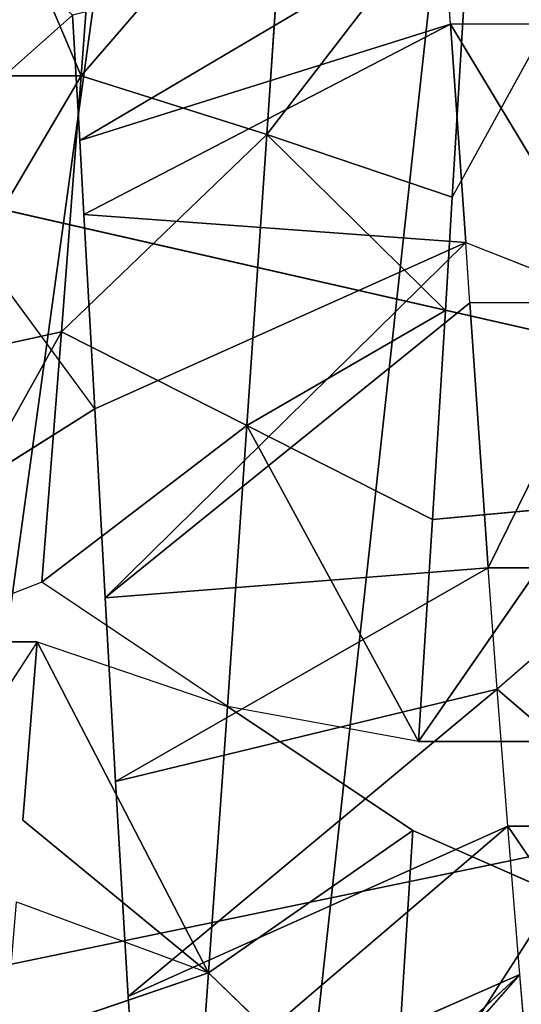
# Model space of a CAD drawing. Extents: x 0 to 40, y 0 to 81.9.
# Tile 540 of 623: x 35.534 to 35.83, y 74.023 to 74.604. Entities that reach past the tile are written whole.
import ezdxf

# ---------------------------------------------------------------- set-up
doc = ezdxf.new("R2010")
doc.units = 0
doc.header["$LTSCALE"] = 25.4
doc.layers.get('0').update_dxf_attribs({"color": 13, "linetype": 'CONTINUOUS'})

# ---------------------------------------------------------------- blocks, each defined once
blk = doc.blocks.new('ICE-TUBE-LED-S-8118_STL')
at = {"color": 0}
for p, q in [((74.57777, -14.44387, 44.36372), (74.20421, -12.64387, 44.55978)), ((74.57777, -14.44387, 44.36372), (74.20421, -12.64387, 44.55978)), ((74.57777, -14.44387, 47.63628), (74.20421, -12.64387, 47.44022)), ((74.57777, -14.44387, 47.63628), (74.20421, -12.64387, 47.44022)), ((74.57777, -14.44387, 44.36372), (74.98739, -12.64387, 44.26276)), ((74.57777, -14.44387, 44.36372), (74.98739, -12.64387, 44.26276)), ((74.57777, -14.44387, 47.63628), (74.98739, -12.64387, 47.73724)), ((74.57777, -14.44387, 47.63628), (74.98739, -12.64387, 47.73724)), ((74.55608, -13.4384, 44.56615), (74.40262, -13.33861, 44.64529)), ((74.739, -13.45269, 44.49753), (74.55608, -13.3509, 44.56615)), ((74.739, -13.45269, 44.49753), (74.55608, -13.3509, 44.56615)), ((74.5912, -13.44117, 44.55093), (74.55608, -13.3509, 44.56615)), ((74.55608, -13.4384, 44.56615), (74.55608, -13.3509, 44.56615)), ((74.88998, -13.46423, 44.45944), (74.71947, -13.36368, 44.50364)), ((74.739, -13.45269, 44.49753), (74.71947, -13.36368, 44.50364)), ((74.88998, -13.46423, 44.45944), (74.71947, -13.36368, 44.50364)), ((74.739, -13.45269, 44.49753), (74.71947, -13.36368, 44.50364)), ((74.9258, -13.45922, 47.93086), (74.85184, -13.37593, 47.91897)), ((74.6935, -13.47235, 47.88352), (74.82224, -13.37761, 47.91339)), ((74.88998, -13.46423, 44.45944), (74.88998, -13.37673, 44.45944)), ((74.88998, -13.46423, 44.45944), (74.88998, -13.37673, 44.45944)), ((74.6935, -13.47235, 47.88352), (74.64024, -13.38782, 47.86843)), ((74.31995, -13.41937, 44.69736), (74.36082, -13.53939, 44.45141)), ((74.31995, -13.41937, 44.69736), (74.36082, -13.53939, 44.45141)), ((74.40262, -13.42611, 44.64529), (74.36082, -13.53939, 44.45141)), ((74.45094, -13.43001, 44.61804), (74.36082, -13.53939, 44.45141)), ((74.55608, -13.4384, 44.56615), (74.45094, -13.43001, 44.61804)), ((74.55608, -13.4384, 44.56615), (74.518, -13.55055, 44.3762)), ((74.518, -13.55055, 44.3762), (74.5912, -13.44117, 44.55093)), ((74.739, -13.45269, 44.49753), (74.5912, -13.44117, 44.55093)), ((74.5912, -13.44117, 44.55093), (74.68361, -13.56206, 44.31636)), ((74.5912, -13.44117, 44.55093), (74.68361, -13.56206, 44.31636)), ((74.739, -13.45269, 44.49753), (74.5912, -13.44117, 44.55093)), ((74.739, -13.45269, 44.49753), (74.68361, -13.56206, 44.31636)), ((74.739, -13.45269, 44.49753), (74.68361, -13.56206, 44.31636)), ((74.88998, -13.46423, 44.45944), (74.739, -13.45269, 44.49753)), ((74.85534, -13.57378, 44.27317), (74.739, -13.45269, 44.49753)), ((74.88998, -13.46423, 44.45944), (74.739, -13.45269, 44.49753)), ((74.85534, -13.57378, 44.27317), (74.739, -13.45269, 44.49753)), ((74.80824, -13.4659, 47.91058), (74.85184, -13.46343, 47.91897)), ((74.85184, -13.46343, 47.91897), (74.9258, -13.45922, 47.93086)), ((74.97874, -13.67797, 47.55569), (74.85184, -13.46343, 47.91897)), ((74.85184, -13.46343, 47.91897), (74.92038, -13.6821, 47.54633)), ((74.85184, -13.46343, 47.91897), (74.92038, -13.6821, 47.54633)), ((74.97874, -13.67797, 47.55569), (74.85184, -13.46343, 47.91897)), ((74.6935, -13.47235, 47.88352), (74.80824, -13.4659, 47.91058)), ((74.80824, -13.4659, 47.91058), (74.79159, -13.6911, 47.51755)), ((74.80824, -13.4659, 47.91058), (74.79159, -13.6911, 47.51755)), ((74.80824, -13.4659, 47.91058), (74.92038, -13.6821, 47.54633)), ((74.80824, -13.4659, 47.91058), (74.92038, -13.6821, 47.54633)), ((74.85534, -13.57378, 44.27317), (74.88998, -13.46423, 44.45944)), ((74.85534, -13.57378, 44.27317), (74.88998, -13.46423, 44.45944)), ((75.0645, -13.47731, 44.4346), (74.88998, -13.46423, 44.45944)), ((75.03063, -13.58551, 44.24745), (74.88998, -13.46423, 44.45944)), ((75.0645, -13.47731, 44.4346), (74.88998, -13.46423, 44.45944)), ((75.03063, -13.58551, 44.24745), (74.88998, -13.46423, 44.45944)), ((74.58213, -13.47853, 47.85008), (74.6935, -13.47235, 47.88352)), ((74.6935, -13.47235, 47.88352), (74.79159, -13.6911, 47.51755)), ((74.6935, -13.47235, 47.88352), (74.79159, -13.6911, 47.51755)), ((74.47372, -13.48457, 47.81037), (74.58213, -13.47853, 47.85008)), ((74.59975, -13.70438, 47.45262), (74.58213, -13.47853, 47.85008)), ((74.59975, -13.70438, 47.45262), (74.58213, -13.47853, 47.85008)), ((74.75609, -13.69356, 47.50759), (74.58213, -13.47853, 47.85008)), ((74.75609, -13.69356, 47.50759), (74.58213, -13.47853, 47.85008)), ((74.79159, -13.6911, 47.51755), (74.58213, -13.47853, 47.85008)), ((74.79159, -13.6911, 47.51755), (74.58213, -13.47853, 47.85008)), ((74.34695, -13.49206, 47.75433), (74.47372, -13.48457, 47.81037)), ((74.52807, -13.70963, 47.42097), (74.47372, -13.48457, 47.81037)), ((74.59975, -13.70438, 47.45262), (74.47372, -13.48457, 47.81037)), ((74.52807, -13.70963, 47.42097), (74.47372, -13.48457, 47.81037)), ((74.59975, -13.70438, 47.45262), (74.47372, -13.48457, 47.81037)), ((74.26082, -13.49743, 47.70985), (74.34695, -13.49206, 47.75433)), ((74.34695, -13.49206, 47.75433), (74.52807, -13.70963, 47.42097)), ((74.34695, -13.49206, 47.75433), (74.52807, -13.70963, 47.42097)), ((74.34695, -13.49206, 47.75433), (74.44735, -13.71584, 47.38002)), ((74.34695, -13.49206, 47.75433), (74.44735, -13.71584, 47.38002)), ((74.26082, -13.49743, 47.70985), (74.44735, -13.71584, 47.38002)), ((74.26082, -13.49743, 47.70985), (74.44735, -13.71584, 47.38002)), ((74.26082, -13.49743, 47.70985), (74.35976, -13.72297, 47.32861)), ((74.26082, -13.49743, 47.70985), (74.35976, -13.72297, 47.32861)), ((74.15754, -13.50422, 47.64902), (74.35976, -13.72297, 47.32861)), ((74.15754, -13.50422, 47.64902), (74.35976, -13.72297, 47.32861)), ((74.35976, -13.72297, 47.32861), (74.116, -13.50706, 47.62206)), ((74.35976, -13.72297, 47.32861), (74.116, -13.50706, 47.62206)), ((74.36082, -13.53939, 44.45141), (74.21404, -13.52874, 44.54029)), ((74.36082, -13.53939, 44.45141), (74.21404, -13.52874, 44.54029)), ((74.36082, -13.53939, 44.45141), (74.25606, -13.64781, 44.29277)), ((74.36082, -13.53939, 44.45141), (74.25606, -13.64781, 44.29277)), ((74.518, -13.55055, 44.3762), (74.36082, -13.53939, 44.45141)), ((74.44479, -13.65992, 44.20148), (74.36082, -13.53939, 44.45141)), ((74.518, -13.55055, 44.3762), (74.36082, -13.53939, 44.45141)), ((74.44479, -13.65992, 44.20148), (74.36082, -13.53939, 44.45141)), ((74.44479, -13.65992, 44.20148), (74.518, -13.55055, 44.3762)), ((74.49731, -13.66324, 44.18037), (74.518, -13.55055, 44.3762)), ((74.68361, -13.56206, 44.31636), (74.518, -13.55055, 44.3762)), ((74.68361, -13.56206, 44.31636), (74.518, -13.55055, 44.3762)), ((74.49731, -13.66324, 44.18037), (74.68361, -13.56206, 44.31636)), ((74.49731, -13.66324, 44.18037), (74.68361, -13.56206, 44.31636)), ((74.62823, -13.67144, 44.1352), (74.68361, -13.56206, 44.31636)), ((74.62823, -13.67144, 44.1352), (74.68361, -13.56206, 44.31636)), ((74.7516, -13.67906, 44.10186), (74.68361, -13.56206, 44.31636)), ((74.68361, -13.56206, 44.31636), (74.85534, -13.57378, 44.27317)), ((74.68361, -13.56206, 44.31636), (74.85534, -13.57378, 44.27317)), ((74.7516, -13.67906, 44.10186), (74.68361, -13.56206, 44.31636)), ((74.7516, -13.67906, 44.10186), (74.85534, -13.57378, 44.27317)), ((74.7516, -13.67906, 44.10186), (74.85534, -13.57378, 44.27317)), ((74.81844, -13.68315, 44.08736), (74.85534, -13.57378, 44.27317)), ((74.81844, -13.68315, 44.08736), (74.85534, -13.57378, 44.27317)), ((75.03063, -13.58551, 44.24745), (74.85534, -13.57378, 44.27317)), ((74.85534, -13.57378, 44.27317), (75.01259, -13.69488, 44.05886)), ((74.85534, -13.57378, 44.27317), (75.01259, -13.69488, 44.05886)), ((75.03063, -13.58551, 44.24745), (74.85534, -13.57378, 44.27317)), ((74.40718, -13.74503, 44.2177), (74.25606, -13.64781, 44.29277)), ((74.25606, -13.64781, 44.29277), (74.44479, -13.65992, 44.20148)), ((74.25606, -13.64781, 44.29277), (74.44479, -13.65992, 44.20148)), ((74.40718, -13.74503, 44.2177), (74.44479, -13.65992, 44.20148)), ((74.49731, -13.66324, 44.18037), (74.4973, -13.75074, 44.18037)), ((74.63632, -13.75944, 44.13274), (74.49731, -13.66324, 44.18037)), ((74.49731, -13.66324, 44.18037), (74.62823, -13.67144, 44.1352)), ((74.63632, -13.75944, 44.13274), (74.49731, -13.66324, 44.18037)), ((74.49731, -13.66324, 44.18037), (74.62823, -13.67144, 44.1352)), ((74.63632, -13.75944, 44.13274), (74.62823, -13.67144, 44.1352)), ((74.62823, -13.67144, 44.1352), (74.7516, -13.67906, 44.10186)), ((74.92038, -13.6821, 47.54633), (74.97874, -13.67797, 47.55569)), ((74.7516, -13.67906, 44.10186), (74.81844, -13.68315, 44.08736)), ((74.92038, -13.6821, 47.54633), (74.75609, -13.78106, 47.50759)), ((74.92038, -13.6821, 47.54633), (74.75609, -13.78106, 47.50759)), ((74.79159, -13.6911, 47.51755), (74.92038, -13.6821, 47.54633)), ((74.79159, -13.6911, 47.51755), (74.92038, -13.6821, 47.54633)), ((74.81844, -13.68315, 44.08736), (75.01259, -13.69488, 44.05886)), ((74.99789, -13.7815, 44.06033), (74.81844, -13.68315, 44.08736)), ((74.81844, -13.68315, 44.08736), (75.01259, -13.69488, 44.05886)), ((74.92038, -13.7696, 47.54633), (74.92038, -13.6821, 47.54633)), ((74.59975, -13.70438, 47.45262), (74.75609, -13.69356, 47.50759)), ((74.59975, -13.70438, 47.45262), (74.75609, -13.69356, 47.50759)), ((74.75609, -13.69356, 47.50759), (74.79159, -13.6911, 47.51755)), ((74.79159, -13.6911, 47.51755), (74.75609, -13.78106, 47.50759)), ((74.75609, -13.78106, 47.50759), (74.75609, -13.69356, 47.50759)), ((74.52807, -13.70963, 47.42097), (74.59975, -13.70438, 47.45262)), ((74.59975, -13.79188, 47.45262), (74.59975, -13.70438, 47.45262)), ((74.44735, -13.71584, 47.38002), (74.52807, -13.70963, 47.42097)), ((74.44735, -13.80334, 47.38002), (74.52807, -13.70963, 47.42097)), ((74.59975, -13.79188, 47.45262), (74.52807, -13.70963, 47.42097)), ((74.30083, -13.81552, 47.28954), (74.44735, -13.71584, 47.38002)), ((74.35976, -13.72297, 47.32861), (74.44735, -13.71584, 47.38002)), ((74.44735, -13.80334, 47.38002), (74.44735, -13.71584, 47.38002)), ((74.30083, -13.72802, 47.28954), (74.35976, -13.72297, 47.32861))]:
    blk.add_line(p, q, dxfattribs=at)
mesh = blk.add_polyface(dxfattribs=at)
corners = [(81.99833, 18.65613, 0), (32.39832, 18.53461, 0), (32.39832, 18.65613, 0), (33.41051, 17.76106, 0), (34.4478, 16.85461, 0), (35.42089, 15.87956, 0), (36.32527, 14.84046, 0), (37.15673, 13.74214, 0), (37.91139, 12.58971, 0), (38.58575, 11.38851, 0), (39.17668, 10.14416, 0), (39.68142, 8.86242, 0), (40.09764, 7.54925, 0), (40.42338, 6.21078, 0), (40.65715, 4.85321, 0), (40.79784, 3.48288, 0), (40.84481, 2.10613, 0), (81.99833, -14.44387, 0), (33.41051, -13.5488, 0), (32.39832, -14.44387, 0), (32.39832, -14.32234, 0), (34.4478, -12.64234, 0), (35.42089, -11.6673, 0), (36.32527, -10.6282, 0), (37.15673, -9.52987, 0), (37.91139, -8.37744, 0), (38.58575, -7.17625, 0), (39.17668, -5.93189, 0), (39.68142, -4.65015, 0), (40.09764, -3.33699, 0), (40.42338, -1.99851, 0), (40.65715, -0.64095, 0), (40.79784, 0.72939, 0)]
mesh.append_faces([[corners[k] for k in face] for face in [(0, 1, 2), (18, 19, 20)]], dxfattribs={"vtx0": -1, "color": 0})
mesh.append_faces([[corners[k] for k in face] for face in [(1, 0, 3), (3, 0, 4), (4, 0, 5), (5, 0, 6), (6, 0, 7), (7, 0, 8), (8, 0, 9), (9, 0, 10), (10, 0, 11), (11, 0, 12), (12, 0, 13), (13, 0, 14), (14, 0, 15), (15, 0, 16), (19, 18, 17)]], dxfattribs={"vtx0": -1, "vtx1": -1, "color": 0})
mesh.append_faces([[corners[k] for k in face] for face in [(16, 0, 17), (17, 18, 21), (17, 21, 22), (17, 22, 23), (17, 23, 24), (17, 24, 25), (17, 25, 26), (17, 26, 27), (17, 27, 28), (17, 28, 29), (17, 29, 30), (17, 30, 31), (17, 31, 32), (17, 32, 16)]], dxfattribs={"vtx0": -1, "vtx2": -1, "color": 0})
mesh = blk.add_polyface(dxfattribs=at)
corners = [(81.99833, -14.44387, 92), (32.39832, -14.32234, 92), (32.39832, -14.44387, 92), (33.41051, -13.5488, 92), (34.4478, -12.64234, 92), (35.42089, -11.6673, 92), (36.32527, -10.6282, 92), (37.15673, -9.52987, 92), (37.91139, -8.37744, 92), (38.58575, -7.17625, 92), (39.17668, -5.93189, 92), (39.68142, -4.65015, 92), (40.09764, -3.33699, 92), (40.42338, -1.99851, 92), (40.65715, -0.64095, 92), (40.79784, 0.72939, 92), (40.84481, 2.10613, 92), (33.41051, 17.76106, 92), (32.39832, 18.65613, 92), (32.39832, 18.53461, 92), (81.99833, 18.65613, 92), (34.4478, 16.85461, 92), (35.42089, 15.87956, 92), (36.32527, 14.84046, 92), (37.15673, 13.74214, 92), (37.91139, 12.58971, 92), (38.58575, 11.38851, 92), (39.17668, 10.14416, 92), (39.68142, 8.86242, 92), (40.09764, 7.54925, 92), (40.42338, 6.21078, 92), (40.65715, 4.85321, 92), (40.79784, 3.48288, 92)]
mesh.append_faces([[corners[k] for k in face] for face in [(0, 1, 2), (17, 18, 19)]], dxfattribs={"vtx0": -1, "color": 0})
mesh.append_faces([[corners[k] for k in face] for face in [(1, 0, 3), (3, 0, 4), (4, 0, 5), (5, 0, 6), (6, 0, 7), (7, 0, 8), (8, 0, 9), (9, 0, 10), (10, 0, 11), (11, 0, 12), (12, 0, 13), (13, 0, 14), (14, 0, 15), (15, 0, 16), (18, 17, 20), (20, 16, 0)]], dxfattribs={"vtx0": -1, "vtx1": -1, "color": 0})
mesh.append_faces([[corners[k] for k in face] for face in [(20, 17, 21), (20, 21, 22), (20, 22, 23), (20, 23, 24), (20, 24, 25), (20, 25, 26), (20, 26, 27), (20, 27, 28), (20, 28, 29), (20, 29, 30), (20, 30, 31), (20, 31, 32), (20, 32, 16)]], dxfattribs={"vtx0": -1, "vtx2": -1, "color": 0})
mesh = blk.add_polyface(dxfattribs=at)
corners = [(74.57777, -14.44387, 44.36372), (74.20421, -12.64387, 44.55978), (74.20421, -14.44387, 44.55978)]
mesh.append_faces([[corners[k] for k in face] for face in [(0, 1, 2)]], dxfattribs={"color": 0})
mesh = blk.add_polyface(dxfattribs=at)
corners = [(74.98739, -12.64387, 44.26276), (74.20421, -12.64387, 44.55978), (74.57777, -14.44387, 44.36372)]
mesh.append_faces([[corners[k] for k in face] for face in [(0, 1, 2)]], dxfattribs={"color": 0})
mesh = blk.add_polyface(dxfattribs=at)
corners = [(74.98739, -12.64387, 47.73724), (74.57777, -14.44387, 47.63628), (74.20421, -12.64387, 47.44022)]
mesh.append_faces([[corners[k] for k in face] for face in [(0, 1, 2)]], dxfattribs={"color": 0})
mesh = blk.add_polyface(dxfattribs=at)
corners = [(74.57777, -14.44387, 47.63628), (74.20421, -14.44387, 47.44022), (74.20421, -12.64387, 47.44022)]
mesh.append_faces([[corners[k] for k in face] for face in [(0, 1, 2)]], dxfattribs={"color": 0})
mesh = blk.add_polyface(dxfattribs=at)
corners = [(74.98739, -12.64387, 44.26276), (74.57777, -14.44387, 44.36372), (74.98739, -14.44387, 44.26276)]
mesh.append_faces([[corners[k] for k in face] for face in [(0, 1, 2)]], dxfattribs={"color": 0})
mesh = blk.add_polyface(dxfattribs=at)
corners = [(74.98739, -14.44387, 47.73724), (74.57777, -14.44387, 47.63628), (74.98739, -12.64387, 47.73724)]
mesh.append_faces([[corners[k] for k in face] for face in [(0, 1, 2)]], dxfattribs={"color": 0})
mesh = blk.add_polyface(dxfattribs=at)
corners = [(74.88998, -13.37673, 44.45944), (74.71947, -13.36368, 44.50364), (74.71947, -13.27618, 44.50364), (74.88998, -13.46423, 44.45944)]
mesh.append_faces([[corners[k] for k in face] for face in [(0, 1, 2), (1, 0, 3)]], dxfattribs={"vtx0": -1, "color": 0})
mesh = blk.add_polyface(dxfattribs=at)
corners = [(75.0645, -13.38981, 44.4346), (74.88998, -13.37673, 44.45944), (74.88998, -13.28923, 44.45944), (74.88998, -13.46423, 44.45944), (75.0645, -13.47731, 44.4346)]
mesh.append_faces([[corners[k] for k in face] for face in [(0, 1, 2), (3, 0, 4)]], dxfattribs={"vtx0": -1, "color": 0})
mesh.append_faces([[corners[k] for k in face] for face in [(1, 0, 3)]], dxfattribs={"vtx0": -1, "vtx1": -1, "color": 0})
mesh = blk.add_polyface(dxfattribs=at)
corners = [(74.55608, -13.4384, 44.56615), (74.40262, -13.33861, 44.64529), (74.55608, -13.3509, 44.56615)]
mesh.append_faces([[corners[k] for k in face] for face in [(0, 1, 2)]], dxfattribs={"color": 0})
mesh = blk.add_polyface(dxfattribs=at)
corners = [(74.739, -13.45269, 44.49753), (74.55608, -13.3509, 44.56615), (74.71947, -13.36368, 44.50364)]
mesh.append_faces([[corners[k] for k in face] for face in [(0, 1, 2)]], dxfattribs={"color": 0})
mesh = blk.add_polyface(dxfattribs=at)
corners = [(74.739, -13.45269, 44.49753), (74.5912, -13.44117, 44.55093), (74.55608, -13.3509, 44.56615)]
mesh.append_faces([[corners[k] for k in face] for face in [(0, 1, 2)]], dxfattribs={"color": 0})
mesh = blk.add_polyface(dxfattribs=at)
corners = [(74.88998, -13.46423, 44.45944), (74.739, -13.45269, 44.49753), (74.71947, -13.36368, 44.50364)]
mesh.append_faces([[corners[k] for k in face] for face in [(0, 1, 2)]], dxfattribs={"color": 0})
mesh = blk.add_polyface(dxfattribs=at)
corners = [(75.01123, -13.3668, 47.941), (74.85184, -13.37593, 47.91897), (74.9258, -13.45922, 47.93086)]
mesh.append_faces([[corners[k] for k in face] for face in [(0, 1, 2)]], dxfattribs={"color": 0})
mesh = blk.add_polyface(dxfattribs=at)
corners = [(74.82224, -13.37761, 47.91339), (74.64024, -13.38782, 47.86843), (74.6935, -13.47235, 47.88352)]
mesh.append_faces([[corners[k] for k in face] for face in [(0, 1, 2)]], dxfattribs={"color": 0})
mesh = blk.add_polyface(dxfattribs=at)
corners = [(74.31995, -13.41937, 44.69736), (74.36082, -13.53939, 44.45141), (74.21404, -13.52874, 44.54029)]
mesh.append_faces([[corners[k] for k in face] for face in [(0, 1, 2)]], dxfattribs={"color": 0})
mesh = blk.add_polyface(dxfattribs=at)
corners = [(74.31995, -13.41937, 44.69736), (74.40262, -13.42611, 44.64529), (74.36082, -13.53939, 44.45141)]
mesh.append_faces([[corners[k] for k in face] for face in [(0, 1, 2)]], dxfattribs={"color": 0})
mesh = blk.add_polyface(dxfattribs=at)
corners = [(74.36082, -13.53939, 44.45141), (74.55608, -13.4384, 44.56615), (74.518, -13.55055, 44.3762), (74.45094, -13.43001, 44.61804)]
mesh.append_faces([[corners[k] for k in face] for face in [(0, 1, 2), (1, 0, 3)]], dxfattribs={"vtx0": -1, "color": 0})
mesh = blk.add_polyface(dxfattribs=at)
corners = [(74.5912, -13.44117, 44.55093), (74.68361, -13.56206, 44.31636), (74.518, -13.55055, 44.3762)]
mesh.append_faces([[corners[k] for k in face] for face in [(0, 1, 2)]], dxfattribs={"color": 0})
mesh = blk.add_polyface(dxfattribs=at)
corners = [(74.5912, -13.44117, 44.55093), (74.739, -13.45269, 44.49753), (74.68361, -13.56206, 44.31636)]
mesh.append_faces([[corners[k] for k in face] for face in [(0, 1, 2)]], dxfattribs={"color": 0})
mesh = blk.add_polyface(dxfattribs=at)
corners = [(74.739, -13.45269, 44.49753), (74.85534, -13.57378, 44.27317), (74.68361, -13.56206, 44.31636)]
mesh.append_faces([[corners[k] for k in face] for face in [(0, 1, 2)]], dxfattribs={"color": 0})
mesh = blk.add_polyface(dxfattribs=at)
corners = [(74.739, -13.45269, 44.49753), (74.88998, -13.46423, 44.45944), (74.85534, -13.57378, 44.27317)]
mesh.append_faces([[corners[k] for k in face] for face in [(0, 1, 2)]], dxfattribs={"color": 0})
mesh = blk.add_polyface(dxfattribs=at)
corners = [(74.85184, -13.46343, 47.91897), (74.80824, -13.4659, 47.91058), (74.92038, -13.6821, 47.54633)]
mesh.append_faces([[corners[k] for k in face] for face in [(0, 1, 2)]], dxfattribs={"color": 0})
mesh = blk.add_polyface(dxfattribs=at)
corners = [(74.9258, -13.45922, 47.93086), (74.85184, -13.46343, 47.91897), (74.97874, -13.67797, 47.55569)]
mesh.append_faces([[corners[k] for k in face] for face in [(0, 1, 2)]], dxfattribs={"color": 0})
mesh = blk.add_polyface(dxfattribs=at)
corners = [(74.85184, -13.46343, 47.91897), (74.92038, -13.6821, 47.54633), (74.97874, -13.67797, 47.55569)]
mesh.append_faces([[corners[k] for k in face] for face in [(0, 1, 2)]], dxfattribs={"color": 0})
mesh = blk.add_polyface(dxfattribs=at)
corners = [(74.80824, -13.4659, 47.91058), (74.6935, -13.47235, 47.88352), (74.79159, -13.6911, 47.51755)]
mesh.append_faces([[corners[k] for k in face] for face in [(0, 1, 2)]], dxfattribs={"color": 0})
mesh = blk.add_polyface(dxfattribs=at)
corners = [(74.80824, -13.4659, 47.91058), (74.79159, -13.6911, 47.51755), (74.92038, -13.6821, 47.54633)]
mesh.append_faces([[corners[k] for k in face] for face in [(0, 1, 2)]], dxfattribs={"color": 0})
mesh = blk.add_polyface(dxfattribs=at)
corners = [(74.88998, -13.46423, 44.45944), (75.03063, -13.58551, 44.24745), (74.85534, -13.57378, 44.27317)]
mesh.append_faces([[corners[k] for k in face] for face in [(0, 1, 2)]], dxfattribs={"color": 0})
mesh = blk.add_polyface(dxfattribs=at)
corners = [(74.88998, -13.46423, 44.45944), (75.0645, -13.47731, 44.4346), (75.03063, -13.58551, 44.24745)]
mesh.append_faces([[corners[k] for k in face] for face in [(0, 1, 2)]], dxfattribs={"color": 0})
mesh = blk.add_polyface(dxfattribs=at)
corners = [(74.6935, -13.47235, 47.88352), (74.58213, -13.47853, 47.85008), (74.79159, -13.6911, 47.51755)]
mesh.append_faces([[corners[k] for k in face] for face in [(0, 1, 2)]], dxfattribs={"color": 0})
mesh = blk.add_polyface(dxfattribs=at)
corners = [(74.58213, -13.47853, 47.85008), (74.47372, -13.48457, 47.81037), (74.59975, -13.70438, 47.45262)]
mesh.append_faces([[corners[k] for k in face] for face in [(0, 1, 2)]], dxfattribs={"color": 0})
mesh = blk.add_polyface(dxfattribs=at)
corners = [(74.58213, -13.47853, 47.85008), (74.59975, -13.70438, 47.45262), (74.75609, -13.69356, 47.50759)]
mesh.append_faces([[corners[k] for k in face] for face in [(0, 1, 2)]], dxfattribs={"color": 0})
mesh = blk.add_polyface(dxfattribs=at)
corners = [(74.58213, -13.47853, 47.85008), (74.75609, -13.69356, 47.50759), (74.79159, -13.6911, 47.51755)]
mesh.append_faces([[corners[k] for k in face] for face in [(0, 1, 2)]], dxfattribs={"color": 0})
mesh = blk.add_polyface(dxfattribs=at)
corners = [(74.47372, -13.48457, 47.81037), (74.34695, -13.49206, 47.75433), (74.52807, -13.70963, 47.42097)]
mesh.append_faces([[corners[k] for k in face] for face in [(0, 1, 2)]], dxfattribs={"color": 0})
mesh = blk.add_polyface(dxfattribs=at)
corners = [(74.47372, -13.48457, 47.81037), (74.52807, -13.70963, 47.42097), (74.59975, -13.70438, 47.45262)]
mesh.append_faces([[corners[k] for k in face] for face in [(0, 1, 2)]], dxfattribs={"color": 0})
mesh = blk.add_polyface(dxfattribs=at)
corners = [(74.34695, -13.49206, 47.75433), (74.26082, -13.49743, 47.70985), (74.44735, -13.71584, 47.38002)]
mesh.append_faces([[corners[k] for k in face] for face in [(0, 1, 2)]], dxfattribs={"color": 0})
mesh = blk.add_polyface(dxfattribs=at)
corners = [(74.34695, -13.49206, 47.75433), (74.44735, -13.71584, 47.38002), (74.52807, -13.70963, 47.42097)]
mesh.append_faces([[corners[k] for k in face] for face in [(0, 1, 2)]], dxfattribs={"color": 0})
mesh = blk.add_polyface(dxfattribs=at)
corners = [(74.26082, -13.49743, 47.70985), (74.15754, -13.50422, 47.64902), (74.35976, -13.72297, 47.32861)]
mesh.append_faces([[corners[k] for k in face] for face in [(0, 1, 2)]], dxfattribs={"color": 0})
mesh = blk.add_polyface(dxfattribs=at)
corners = [(74.26082, -13.49743, 47.70985), (74.35976, -13.72297, 47.32861), (74.44735, -13.71584, 47.38002)]
mesh.append_faces([[corners[k] for k in face] for face in [(0, 1, 2)]], dxfattribs={"color": 0})
mesh = blk.add_polyface(dxfattribs=at)
corners = [(74.15754, -13.50422, 47.64902), (74.116, -13.50706, 47.62206), (74.35976, -13.72297, 47.32861)]
mesh.append_faces([[corners[k] for k in face] for face in [(0, 1, 2)]], dxfattribs={"color": 0})
mesh = blk.add_polyface(dxfattribs=at)
corners = [(74.116, -13.50706, 47.62206), (74.30083, -13.72802, 47.28954), (74.35976, -13.72297, 47.32861)]
mesh.append_faces([[corners[k] for k in face] for face in [(0, 1, 2)]], dxfattribs={"color": 0})
mesh = blk.add_polyface(dxfattribs=at)
corners = [(74.21404, -13.52874, 44.54029), (74.36082, -13.53939, 44.45141), (74.25606, -13.64781, 44.29277)]
mesh.append_faces([[corners[k] for k in face] for face in [(0, 1, 2)]], dxfattribs={"color": 0})
mesh = blk.add_polyface(dxfattribs=at)
corners = [(74.36082, -13.53939, 44.45141), (74.44479, -13.65992, 44.20148), (74.25606, -13.64781, 44.29277)]
mesh.append_faces([[corners[k] for k in face] for face in [(0, 1, 2)]], dxfattribs={"color": 0})
mesh = blk.add_polyface(dxfattribs=at)
corners = [(74.36082, -13.53939, 44.45141), (74.518, -13.55055, 44.3762), (74.44479, -13.65992, 44.20148)]
mesh.append_faces([[corners[k] for k in face] for face in [(0, 1, 2)]], dxfattribs={"color": 0})
mesh = blk.add_polyface(dxfattribs=at)
corners = [(74.518, -13.55055, 44.3762), (74.68361, -13.56206, 44.31636), (74.49731, -13.66324, 44.18037)]
mesh.append_faces([[corners[k] for k in face] for face in [(0, 1, 2)]], dxfattribs={"color": 0})
mesh = blk.add_polyface(dxfattribs=at)
corners = [(74.68361, -13.56206, 44.31636), (74.62823, -13.67144, 44.1352), (74.49731, -13.66324, 44.18037)]
mesh.append_faces([[corners[k] for k in face] for face in [(0, 1, 2)]], dxfattribs={"color": 0})
mesh = blk.add_polyface(dxfattribs=at)
corners = [(74.68361, -13.56206, 44.31636), (74.7516, -13.67906, 44.10186), (74.62823, -13.67144, 44.1352)]
mesh.append_faces([[corners[k] for k in face] for face in [(0, 1, 2)]], dxfattribs={"color": 0})
mesh = blk.add_polyface(dxfattribs=at)
corners = [(74.68361, -13.56206, 44.31636), (74.85534, -13.57378, 44.27317), (74.7516, -13.67906, 44.10186)]
mesh.append_faces([[corners[k] for k in face] for face in [(0, 1, 2)]], dxfattribs={"color": 0})
mesh = blk.add_polyface(dxfattribs=at)
corners = [(74.85534, -13.57378, 44.27317), (74.81844, -13.68315, 44.08736), (74.7516, -13.67906, 44.10186)]
mesh.append_faces([[corners[k] for k in face] for face in [(0, 1, 2)]], dxfattribs={"color": 0})
mesh = blk.add_polyface(dxfattribs=at)
corners = [(74.85534, -13.57378, 44.27317), (75.01259, -13.69488, 44.05886), (74.81844, -13.68315, 44.08736)]
mesh.append_faces([[corners[k] for k in face] for face in [(0, 1, 2)]], dxfattribs={"color": 0})
mesh = blk.add_polyface(dxfattribs=at)
corners = [(74.85534, -13.57378, 44.27317), (75.03063, -13.58551, 44.24745), (75.01259, -13.69488, 44.05886)]
mesh.append_faces([[corners[k] for k in face] for face in [(0, 1, 2)]], dxfattribs={"color": 0})
mesh = blk.add_polyface(dxfattribs=at)
corners = [(74.44479, -13.65992, 44.20148), (74.40718, -13.74503, 44.2177), (74.25606, -13.64781, 44.29277)]
mesh.append_faces([[corners[k] for k in face] for face in [(0, 1, 2)]], dxfattribs={"color": 0})
mesh = blk.add_polyface(dxfattribs=at)
corners = [(74.63632, -13.75944, 44.13274), (74.4973, -13.75074, 44.18037), (74.49731, -13.66324, 44.18037)]
mesh.append_faces([[corners[k] for k in face] for face in [(0, 1, 2)]], dxfattribs={"color": 0})
mesh = blk.add_polyface(dxfattribs=at)
corners = [(74.63632, -13.75944, 44.13274), (74.49731, -13.66324, 44.18037), (74.62823, -13.67144, 44.1352)]
mesh.append_faces([[corners[k] for k in face] for face in [(0, 1, 2)]], dxfattribs={"color": 0})
mesh = blk.add_polyface(dxfattribs=at)
corners = [(75.09128, -13.75741, 47.56746), (74.92038, -13.7696, 47.54633), (74.92038, -13.8571, 47.54633), (75.09128, -13.66991, 47.56746)]
mesh.append_faces([[corners[k] for k in face] for face in [(0, 1, 2), (1, 0, 3)]], dxfattribs={"vtx0": -1, "color": 0})
mesh = blk.add_polyface(dxfattribs=at)
corners = [(74.92038, -13.7696, 47.54633), (74.75609, -13.78106, 47.50759), (74.75609, -13.86856, 47.50759), (74.92038, -13.6821, 47.54633)]
mesh.append_faces([[corners[k] for k in face] for face in [(0, 1, 2), (1, 0, 3)]], dxfattribs={"vtx0": -1, "color": 0})
mesh = blk.add_polyface(dxfattribs=at)
corners = [(74.92038, -13.6821, 47.54633), (74.79159, -13.6911, 47.51755), (74.75609, -13.78106, 47.50759)]
mesh.append_faces([[corners[k] for k in face] for face in [(0, 1, 2)]], dxfattribs={"color": 0})
mesh = blk.add_polyface(dxfattribs=at)
corners = [(75.01259, -13.69488, 44.05886), (74.99789, -13.7815, 44.06033), (74.81844, -13.68315, 44.08736)]
mesh.append_faces([[corners[k] for k in face] for face in [(0, 1, 2)]], dxfattribs={"color": 0})
mesh = blk.add_polyface(dxfattribs=at)
corners = [(74.75609, -13.78106, 47.50759), (74.59975, -13.70438, 47.45262), (74.59975, -13.79188, 47.45262), (74.75609, -13.69356, 47.50759)]
mesh.append_faces([[corners[k] for k in face] for face in [(0, 1, 2), (1, 0, 3)]], dxfattribs={"vtx0": -1, "color": 0})
mesh = blk.add_polyface(dxfattribs=at)
corners = [(74.59975, -13.79188, 47.45262), (74.52807, -13.70963, 47.42097), (74.44735, -13.80334, 47.38002)]
mesh.append_faces([[corners[k] for k in face] for face in [(0, 1, 2)]], dxfattribs={"color": 0})
mesh = blk.add_polyface(dxfattribs=at)
corners = [(74.44735, -13.89084, 47.38002), (74.30083, -13.81552, 47.28954), (74.30083, -13.90302, 47.28954), (74.44735, -13.71584, 47.38002), (74.44735, -13.80334, 47.38002)]
mesh.append_faces([[corners[k] for k in face] for face in [(0, 1, 2), (3, 0, 4)]], dxfattribs={"vtx0": -1, "color": 0})
mesh.append_faces([[corners[k] for k in face] for face in [(1, 0, 3)]], dxfattribs={"vtx0": -1, "vtx1": -1, "color": 0})

msp = doc.modelspace()

# ---------------------------------------------------------------- block references
at = {"color": 8, "rotation": 90.00000000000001}
msp.add_blockref('ICE-TUBE-LED-S-8118_STL', (22.10613, -0.3188, 254.70001), dxfattribs=at)

doc.saveas('drawing.dxf')
